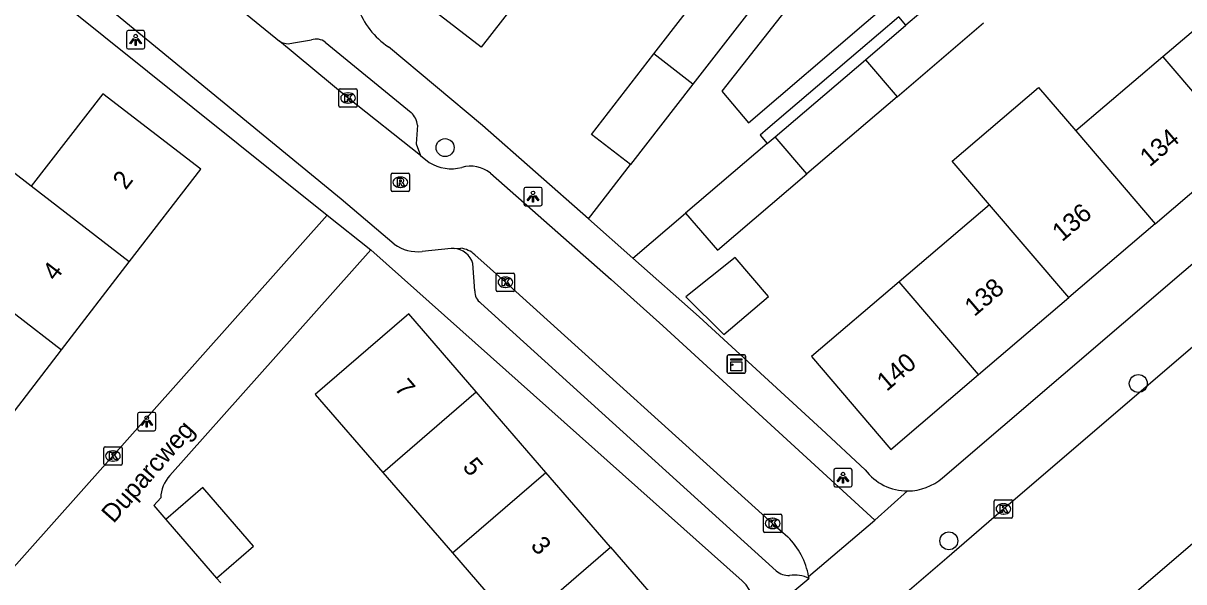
# Model space of a CAD drawing. Extents: x 159040 to 160094, y 381214 to 382518.
# Drawn here: x 159252.3 to 159315.4, y 381504.3 to 381534.7 of the extents above; entities that cross this region are included whole.
import ezdxf

# ---------------------------------------------------------------- set-up
doc = ezdxf.new("R2010")
doc.units = 0
for name, color, linetype in [('IMGEO_Boom', 7, 'Continuous'), ('IMGEO_Kast', 7, 'Continuous'), ('IMGEO_Kolk', 7, 'Continuous'), ('IMGEO_Lichtpunt', 7, 'Continuous'), ('IMGEO_Muur', 7, 'Continuous'), ('IMGEO_Openbare_ruimte_label', 7, 'Continuous'), ('IMGEO_Pand', 7, 'Continuous'), ('IMGEO_Pand_nummerreeks', 7, 'Continuous'), ('IMGEO_Rijbaan_lokaal_gesloten', 7, 'Continuous'), ('IMGEO_Rijbaan_lokaal_open', 7, 'Continuous'), ('IMGEO_Rioolput', 7, 'Continuous'), ('IMGEO_Voetpad_open', 7, 'Continuous')]:
    doc.layers.add(name, color=color, linetype=linetype)

msp = doc.modelspace()

# ---------------------------------------------------------------- linework, layer by layer
at = {"layer": 'IMGEO_Boom'}
for centre in [(159275.265, 381527.96), (159312.94, 381515.129), (159302.643, 381506.571)]:
    msp.add_circle(centre, 0.489, dxfattribs=at)
at = {"layer": 'IMGEO_Kast'}
for p, q in [((159290.594, 381515.762), (159290.594, 381516.603)), ((159290.594, 381516.603), (159290.594, 381515.762)), ((159290.669, 381516.687), (159291.51, 381516.687)), ((159291.51, 381516.687), (159290.669, 381516.687)), ((159291.594, 381516.612), (159291.594, 381515.771)), ((159291.594, 381515.771), (159291.594, 381516.612)), ((159291.519, 381515.687), (159290.678, 381515.687)), ((159290.678, 381515.687), (159291.519, 381515.687))]:
    msp.add_line(p, q, dxfattribs=at)
for points in [[(159290.789, 381516.477), (159291.389, 381516.477), (159291.389, 381516.392), (159290.789, 381516.392), (159290.789, 381516.477)], [(159290.789, 381516.302), (159291.389, 381516.302), (159291.389, 381515.813), (159290.789, 381515.813), (159290.789, 381516.302)]]:
    msp.add_lwpolyline(points, dxfattribs=at)
msp.add_circle((159290.873, 381516.151), 0.0377, dxfattribs=at)
for centre, start, end in [((159290.672, 381516.609), 92.4484, 184.28452), ((159290.672, 381516.609), 92.4484, 184.28452), ((159291.516, 381516.609), 2.4484, 94.28452), ((159291.516, 381516.609), 2.4484, 94.28452), ((159290.672, 381515.765), 182.4484, 274.28452), ((159290.672, 381515.765), 182.4484, 274.28452), ((159291.516, 381515.765), 272.4484, 4.28452), ((159291.516, 381515.765), 272.4484, 4.28452)]:
    msp.add_arc(centre, 0.0779, start, end, dxfattribs=at)
at = {"layer": 'IMGEO_Kolk'}
for p, q in [((159269.491, 381530.232), (159269.491, 381531.084)), ((159269.566, 381531.158), (159270.418, 381531.158)), ((159269.979, 381530.938), (159270.004, 381530.938)), ((159270.492, 381531.084), (159270.492, 381530.232)), ((159270.418, 381530.158), (159269.566, 381530.158)), ((159270.002, 381530.378), (159269.977, 381530.378)), ((159278.119, 381521.137), (159278.971, 381521.137)), ((159278.044, 381520.211), (159278.044, 381521.063)), ((159278.532, 381520.917), (159278.557, 381520.917)), ((159279.045, 381521.063), (159279.045, 381520.211)), ((159278.971, 381520.137), (159278.119, 381520.137)), ((159278.555, 381520.357), (159278.53, 381520.357)), ((159256.785, 381511.687), (159257.637, 381511.687)), ((159256.71, 381510.761), (159256.71, 381511.613)), ((159257.198, 381511.467), (159257.223, 381511.467)), ((159257.711, 381511.613), (159257.711, 381510.761)), ((159257.637, 381510.687), (159256.785, 381510.687)), ((159257.221, 381510.907), (159257.196, 381510.907)), ((159305.109, 381507.884), (159305.109, 381508.736)), ((159305.184, 381508.81), (159306.036, 381508.81)), ((159305.597, 381508.59), (159305.622, 381508.59)), ((159306.11, 381508.736), (159306.11, 381507.884)), ((159292.565, 381507.092), (159292.565, 381507.944)), ((159292.64, 381508.018), (159293.492, 381508.018)), ((159293.566, 381507.944), (159293.566, 381507.092)), ((159305.62, 381508.03), (159305.595, 381508.03)), ((159293.076, 381507.238), (159293.051, 381507.238)), ((159293.053, 381507.798), (159293.078, 381507.798)), ((159306.036, 381507.81), (159305.184, 381507.81)), ((159293.492, 381507.018), (159292.64, 381507.018))]:
    msp.add_line(p, q, dxfattribs=at)
for points in [[(159269.491, 381530.232), (159269.491, 381531.084)], [(159269.566, 381531.158), (159270.418, 381531.158)], [(159269.812, 381530.858), (159269.935, 381530.858), (159269.935, 381530.707), (159270.065, 381530.858), (159270.229, 381530.858), (159270.083, 381530.707), (159270.236, 381530.458), (159270.084, 381530.458), (159269.999, 381530.622), (159269.935, 381530.555), (159269.935, 381530.458), (159269.812, 381530.458), (159269.812, 381530.858)], [(159270.492, 381531.084), (159270.492, 381530.232)], [(159270.418, 381530.158), (159269.566, 381530.158)], [(159278.119, 381521.137), (159278.971, 381521.137)], [(159278.044, 381520.211), (159278.044, 381521.063)], [(159278.365, 381520.837), (159278.488, 381520.837), (159278.488, 381520.686), (159278.618, 381520.837), (159278.782, 381520.837), (159278.636, 381520.686), (159278.789, 381520.437), (159278.637, 381520.437), (159278.552, 381520.601), (159278.488, 381520.534), (159278.488, 381520.437), (159278.365, 381520.437), (159278.365, 381520.837)], [(159279.045, 381521.063), (159279.045, 381520.211)], [(159278.971, 381520.137), (159278.119, 381520.137)], [(159256.785, 381511.687), (159257.637, 381511.687)], [(159256.71, 381510.761), (159256.71, 381511.613)], [(159257.031, 381511.387), (159257.154, 381511.387), (159257.154, 381511.236), (159257.284, 381511.387), (159257.448, 381511.387), (159257.302, 381511.236), (159257.455, 381510.987), (159257.303, 381510.987), (159257.218, 381511.151), (159257.154, 381511.084), (159257.154, 381510.987), (159257.031, 381510.987), (159257.031, 381511.387)], [(159257.711, 381511.613), (159257.711, 381510.761)], [(159257.637, 381510.687), (159256.785, 381510.687)], [(159305.109, 381507.884), (159305.109, 381508.736)], [(159305.184, 381508.81), (159306.036, 381508.81)], [(159305.43, 381508.51), (159305.553, 381508.51), (159305.553, 381508.359), (159305.683, 381508.51), (159305.847, 381508.51), (159305.701, 381508.359), (159305.854, 381508.11), (159305.702, 381508.11), (159305.617, 381508.274), (159305.553, 381508.207), (159305.553, 381508.11), (159305.43, 381508.11), (159305.43, 381508.51)], [(159306.11, 381508.736), (159306.11, 381507.884)], [(159292.565, 381507.092), (159292.565, 381507.944)], [(159292.64, 381508.018), (159293.492, 381508.018)], [(159293.566, 381507.944), (159293.566, 381507.092)], [(159292.886, 381507.718), (159293.009, 381507.718), (159293.009, 381507.567), (159293.139, 381507.718), (159293.303, 381507.718), (159293.157, 381507.567), (159293.31, 381507.318), (159293.158, 381507.318), (159293.073, 381507.482), (159293.009, 381507.415), (159293.009, 381507.318), (159292.886, 381507.318), (159292.886, 381507.718)], [(159306.036, 381507.81), (159305.184, 381507.81)], [(159293.492, 381507.018), (159292.64, 381507.018)]]:
    msp.add_lwpolyline(points, dxfattribs=at)
for centre, start, end in [((159269.568, 381531.082), 91.55205, 178.44795), ((159269.568, 381531.082), 91.55205, 178.44795), ((159270.416, 381531.082), 1.55205, 88.44795), ((159270.416, 381531.082), 1.55205, 88.44795), ((159269.568, 381530.234), 181.55205, 268.44795), ((159269.568, 381530.234), 181.55205, 268.44795), ((159270.416, 381530.234), 271.55205, 358.44795), ((159270.416, 381530.234), 271.55205, 358.44795), ((159278.121, 381521.061), 91.55205, 178.44795), ((159278.121, 381521.061), 91.55205, 178.44795), ((159278.969, 381521.061), 1.55205, 88.44795), ((159278.969, 381521.061), 1.55205, 88.44795), ((159278.121, 381520.213), 181.55205, 268.44795), ((159278.121, 381520.213), 181.55205, 268.44795), ((159278.969, 381520.213), 271.55205, 358.44795), ((159278.969, 381520.213), 271.55205, 358.44795), ((159256.787, 381511.611), 91.55205, 178.44795), ((159256.787, 381511.611), 91.55205, 178.44795), ((159257.635, 381511.611), 1.55205, 88.44795), ((159257.635, 381511.611), 1.55205, 88.44795), ((159256.787, 381510.763), 181.55205, 268.44795), ((159256.787, 381510.763), 181.55205, 268.44795), ((159257.635, 381510.763), 271.55205, 358.44795), ((159257.635, 381510.763), 271.55205, 358.44795), ((159305.186, 381508.734), 91.55205, 178.44795), ((159305.186, 381508.734), 91.55205, 178.44795), ((159306.034, 381508.734), 1.55205, 88.44795), ((159306.034, 381508.734), 1.55205, 88.44795), ((159292.642, 381507.942), 91.55205, 178.44795), ((159292.642, 381507.942), 91.55205, 178.44795), ((159293.49, 381507.942), 1.55205, 88.44795), ((159293.49, 381507.942), 1.55205, 88.44795), ((159305.186, 381507.886), 181.55205, 268.44795), ((159305.186, 381507.886), 181.55205, 268.44795), ((159306.034, 381507.886), 271.55205, 358.44795), ((159306.034, 381507.886), 271.55205, 358.44795), ((159292.642, 381507.094), 181.55205, 268.44795), ((159292.642, 381507.094), 181.55205, 268.44795), ((159293.49, 381507.094), 271.55205, 358.44795), ((159293.49, 381507.094), 271.55205, 358.44795)]:
    msp.add_arc(centre, 0.0765, start, end, dxfattribs=at)
for centre, major_axis, ratio, start_param, end_param in [((159269.978, 381530.658), (-0.387, 0.002), 0.722429, 4.712389, 7.853982), ((159270.003, 381530.658), (-0.39, 0.002), 0.717154, 1.570796, 4.712389), ((159278.531, 381520.637), (-0.387, 0.002), 0.722429, 4.712389, 7.853982), ((159278.556, 381520.637), (-0.39, 0.002), 0.717154, 1.570796, 4.712389), ((159257.197, 381511.187), (-0.387, 0.002), 0.722429, 4.712389, 7.853982), ((159257.222, 381511.187), (-0.39, 0.002), 0.717154, 1.570796, 4.712389), ((159305.596, 381508.31), (-0.387, 0.002), 0.722429, 4.712389, 7.853982), ((159305.621, 381508.31), (-0.39, 0.002), 0.717154, 1.570796, 4.712389), ((159293.052, 381507.518), (-0.387, 0.002), 0.722429, 4.712389, 7.853982), ((159293.077, 381507.518), (-0.39, 0.002), 0.717154, 1.570796, 4.712389)]:
    msp.add_ellipse(centre, major_axis=major_axis, ratio=ratio, start_param=start_param, end_param=end_param, dxfattribs=at)
at = {"layer": 'IMGEO_Lichtpunt'}
for p, q in [((159257.949, 381534.229), (159257.949, 381533.422)), ((159257.949, 381534.229), (159257.949, 381533.422)), ((159258.851, 381534.324), (159258.043, 381534.324)), ((159258.851, 381534.324), (159258.043, 381534.324)), ((159258.945, 381533.422), (159258.945, 381534.229)), ((159258.945, 381533.422), (159258.945, 381534.229)), ((159258.043, 381533.328), (159258.851, 381533.328)), ((159258.043, 381533.328), (159258.851, 381533.328)), ((159279.545, 381525.697), (159279.545, 381524.89)), ((159279.545, 381525.697), (159279.545, 381524.89)), ((159280.447, 381525.792), (159279.639, 381525.792)), ((159280.447, 381525.792), (159279.639, 381525.792)), ((159280.541, 381524.89), (159280.541, 381525.697)), ((159280.541, 381524.89), (159280.541, 381525.697)), ((159279.639, 381524.796), (159280.447, 381524.796)), ((159279.639, 381524.796), (159280.447, 381524.796)), ((159259.451, 381513.56), (159258.643, 381513.56)), ((159259.451, 381513.56), (159258.643, 381513.56)), ((159258.549, 381513.465), (159258.549, 381512.658)), ((159258.549, 381513.465), (159258.549, 381512.658)), ((159259.545, 381512.658), (159259.545, 381513.465)), ((159259.545, 381512.658), (159259.545, 381513.465)), ((159258.643, 381512.564), (159259.451, 381512.564)), ((159258.643, 381512.564), (159259.451, 381512.564)), ((159296.389, 381510.408), (159296.389, 381509.601)), ((159296.389, 381510.408), (159296.389, 381509.601)), ((159297.291, 381510.503), (159296.483, 381510.503)), ((159297.291, 381510.503), (159296.483, 381510.503)), ((159297.385, 381509.601), (159297.385, 381510.408)), ((159297.385, 381509.601), (159297.385, 381510.408)), ((159296.483, 381509.507), (159297.291, 381509.507)), ((159296.483, 381509.507), (159297.291, 381509.507))]:
    msp.add_line(p, q, dxfattribs=at)
for points in [[(159258.323, 381533.893), (159258.362, 381533.865), (159258.174, 381533.603), (159258.136, 381533.63), (159258.323, 381533.893)], [(159258.425, 381533.845), (159258.472, 381533.845), (159258.472, 381533.523), (159258.425, 381533.523), (159258.425, 381533.845)], [(159258.535, 381533.865), (159258.573, 381533.892), (159258.76, 381533.63), (159258.721, 381533.602), (159258.535, 381533.865)], [(159279.919, 381525.361), (159279.958, 381525.333), (159279.77, 381525.071), (159279.732, 381525.098), (159279.919, 381525.361)], [(159280.021, 381525.313), (159280.068, 381525.313), (159280.068, 381524.991), (159280.021, 381524.991), (159280.021, 381525.313)], [(159280.131, 381525.333), (159280.169, 381525.36), (159280.356, 381525.098), (159280.317, 381525.07), (159280.131, 381525.333)], [(159258.923, 381513.129), (159258.962, 381513.101), (159258.774, 381512.839), (159258.736, 381512.866), (159258.923, 381513.129)], [(159259.025, 381513.081), (159259.072, 381513.081), (159259.072, 381512.759), (159259.025, 381512.759), (159259.025, 381513.081)], [(159259.135, 381513.101), (159259.173, 381513.128), (159259.36, 381512.866), (159259.321, 381512.838), (159259.135, 381513.101)], [(159296.763, 381510.072), (159296.802, 381510.044), (159296.614, 381509.782), (159296.576, 381509.809), (159296.763, 381510.072)], [(159296.865, 381510.024), (159296.912, 381510.024), (159296.912, 381509.702), (159296.865, 381509.702), (159296.865, 381510.024)], [(159296.975, 381510.044), (159297.013, 381510.071), (159297.2, 381509.809), (159297.161, 381509.781), (159296.975, 381510.044)]]:
    msp.add_lwpolyline(points, dxfattribs=at)
for centre in [(159258.448, 381534.027), (159280.044, 381525.495), (159259.048, 381513.263), (159296.888, 381510.206)]:
    msp.add_circle(centre, 0.0994, dxfattribs=at)
for centre, start, end in [((159258.043, 381534.229), 90, 180), ((159258.043, 381534.229), 90, 180), ((159258.851, 381534.229), 0, 90), ((159258.851, 381534.229), 0, 90), ((159258.043, 381533.422), 180, 270), ((159258.043, 381533.422), 180, 270), ((159258.851, 381533.422), 270, 0), ((159258.851, 381533.422), 270, 360), ((159279.639, 381525.697), 90, 180), ((159279.639, 381525.697), 90, 180), ((159280.447, 381525.697), 0, 90), ((159280.447, 381525.697), 0, 90), ((159279.639, 381524.89), 180, 270), ((159279.639, 381524.89), 180, 270), ((159280.447, 381524.89), 270, 0), ((159280.447, 381524.89), 270, 360), ((159258.643, 381513.465), 90, 180), ((159258.643, 381513.465), 90, 180), ((159259.451, 381513.465), 0, 90), ((159259.451, 381513.465), 0, 90), ((159258.643, 381512.658), 180, 270), ((159258.643, 381512.658), 180, 270), ((159259.451, 381512.658), 270, 0), ((159259.451, 381512.658), 270, 360), ((159296.483, 381510.408), 90, 180), ((159296.483, 381510.408), 90, 180), ((159297.291, 381510.408), 0, 90), ((159297.291, 381510.408), 0, 90), ((159296.483, 381509.601), 180, 270), ((159296.483, 381509.601), 180, 270), ((159297.291, 381509.601), 270, 0), ((159297.291, 381509.601), 270, 360)]:
    msp.add_arc(centre, 0.0946, start, end, dxfattribs=at)
at = {"layer": 'IMGEO_Muur'}
for points in [[(159289.064, 381518.753), (159295.726, 381512.647)], [(159265.175, 381515.602), (159260.305, 381510.124)]]:
    msp.add_lwpolyline(points, dxfattribs=at)
msp.add_arc((159261.692, 381508.849), 1.884, 137.41341, 178.33747, dxfattribs=at)
at = {"layer": 'IMGEO_Pand'}
for points in [[(159280.576, 381537.741), (159277.232, 381533.425), (159271.871, 381537.579), (159275.215, 381541.895)], [(159286.611, 381533.065), (159290.148, 381537.63)], [(159319.012, 381536.947), (159314.275, 381532.9)], [(159292.273, 381535.984), (159288.735, 381531.419)], [(159301.121, 381535.316), (159300.311, 381534.624)], [(159298.107, 381532.741), (159300.311, 381534.624)], [(159299.831, 381530.723), (159304.533, 381534.74)], [(159285.339, 381527.035), (159283.214, 381528.681), (159286.611, 381533.065)], [(159288.735, 381531.419), (159286.611, 381533.065)], [(159293.202, 381528.551), (159298.107, 381532.741)], [(159298.107, 381532.741), (159299.831, 381530.723)], [(159314.275, 381532.9), (159309.552, 381528.865)], [(159314.275, 381532.9), (159318.584, 381527.856)], [(159288.735, 381531.419), (159285.339, 381527.035)], [(159304.85, 381524.848), (159302.822, 381527.222), (159307.524, 381531.239), (159309.552, 381528.865)], [(159258.103, 381521.74), (159261.984, 381526.784), (159256.666, 381530.894), (159252.774, 381525.857)], [(159299.831, 381530.723), (159294.926, 381526.533)], [(159309.552, 381528.865), (159313.861, 381523.821)], [(159292.775, 381528.186), (159288.338, 381524.395)], [(159292.775, 381528.186), (159293.202, 381528.551)], [(159294.926, 381526.533), (159293.202, 381528.551)], [(159252.774, 381525.857), (159250.649, 381527.499), (159246.961, 381522.727)], [(159313.861, 381523.821), (159318.584, 381527.856)], [(159288.338, 381524.395), (159290.062, 381522.377), (159294.926, 381526.533)], [(159258.103, 381521.74), (159252.774, 381525.857)], [(159304.85, 381524.848), (159299.945, 381520.658)], [(159309.159, 381519.804), (159304.85, 381524.848)], [(159313.861, 381523.821), (159309.159, 381519.804)], [(159246.961, 381522.727), (159254.425, 381516.96)], [(159288.343, 381519.842), (159290.417, 381517.792), (159292.843, 381519.867), (159291.025, 381521.991), (159288.343, 381519.842)], [(159254.425, 381516.96), (159258.103, 381521.74)], [(159299.945, 381520.658), (159295.184, 381516.591), (159299.493, 381511.547), (159304.254, 381515.614)], [(159304.254, 381515.614), (159299.945, 381520.658)], [(159304.254, 381515.614), (159309.159, 381519.804)], [(159276.961, 381514.671), (159273.285, 381518.928), (159271.076, 381517.02), (159268.199, 381514.535), (159271.878, 381510.282)], [(159250.601, 381511.99), (159254.425, 381516.96)], [(159271.878, 381510.282), (159276.961, 381514.671)], [(159280.739, 381510.298), (159276.961, 381514.671)], [(159271.878, 381510.282), (159275.659, 381505.911)], [(159275.659, 381505.911), (159280.739, 381510.298)], [(159284.252, 381506.23), (159280.739, 381510.298)], [(159262.847, 381504.547), (159264.853, 381506.277), (159262.204, 381509.347), (159262.097, 381509.471), (159260.089, 381507.74)], [(159260.089, 381507.74), (159260.198, 381507.614), (159262.847, 381504.547)], [(159279.176, 381501.846), (159284.252, 381506.23)], [(159284.252, 381506.23), (159288.078, 381501.8), (159286.026, 381500), (159287.977, 381497.741)], [(159275.659, 381505.911), (159279.176, 381501.846)]]:
    msp.add_lwpolyline(points, dxfattribs=at)
at = {"layer": 'IMGEO_Rijbaan_lokaal_gesloten'}
for points in [[(159274.306, 381481.608), (159278.677, 381485.329), (159281.518, 381487.748), (159295.931, 381500), (159297.968, 381501.732), (159302.526, 381505.654), (159305.767, 381508.444), (159319.433, 381520.175), (159327.779, 381527.216)], [(159332.693, 381520.763), (159317.66, 381507.94), (159308.43, 381500), (159302.188, 381494.631), (159301.064, 381493.711)]]:
    msp.add_lwpolyline(points, dxfattribs=at)
at = {"layer": 'IMGEO_Rijbaan_lokaal_open'}
for points in [[(159272.501, 381522.717), (159269.617, 381525.152), (159256.706, 381535.766), (159248.2, 381542.427), (159242.969, 381546.354), (159239.339, 381549.072), (159238.362, 381549.804), (159230.284, 381555.722)], [(159258.426, 381540.166), (159259.958, 381538.894), (159266.069, 381533.916), (159266.264, 381533.753)], [(159273.92, 381527.538), (159269.992, 381530.657), (159266.264, 381533.753)], [(159273.92, 381527.538), (159274.407, 381527.151)], [(159277.726, 381526.565), (159284.284, 381520.792), (159287.093, 381518.26), (159298.627, 381507.7)], [(159275.749, 381522.476), (159275.602, 381522.47), (159274.026, 381522.318)], [(159275.749, 381522.476), (159276.122, 381522.482)], [(159276.873, 381522.136), (159278.546, 381520.639), (159293.067, 381507.518), (159293.886, 381506.79)], [(159295.023, 381504.635), (159298.627, 381507.7)]]:
    msp.add_lwpolyline(points, dxfattribs=at)
for centre, radius, start, end in [((159275.61, 381529.11), 2.299, 238.45292, 284.04987), ((159276.656, 381525.285), 1.668, 50.11514, 107.02465), ((159273.749, 381524.373), 2.074, 233.00276, 277.67292), ((159275.998, 381521.225), 1.263, 46.16167, 84.36548), ((159291.115, 381503.951), 3.967, 9.93387, 45.6993)]:
    msp.add_arc(centre, radius, start, end, dxfattribs=at)
at = {"layer": 'IMGEO_Rioolput'}
for p, q in [((159272.33, 381525.649), (159272.33, 381526.501)), ((159272.405, 381526.575), (159273.257, 381526.575)), ((159272.818, 381526.355), (159272.843, 381526.355)), ((159273.331, 381526.501), (159273.331, 381525.649)), ((159273.257, 381525.575), (159272.405, 381525.575)), ((159272.841, 381525.795), (159272.816, 381525.795))]:
    msp.add_line(p, q, dxfattribs=at)
for points in [[(159272.33, 381525.649), (159272.33, 381526.501)], [(159272.405, 381526.575), (159273.257, 381526.575)], [(159272.919, 381526.273), (159272.667, 381526.275), (159272.667, 381525.875)], [(159272.845, 381526.194), (159272.791, 381526.194), (159272.791, 381526.113)], [(159273.331, 381526.501), (159273.331, 381525.649)], [(159273.257, 381525.575), (159272.405, 381525.575)], [(159272.667, 381525.875), (159272.791, 381525.875), (159272.791, 381526.037), (159272.802, 381526.037)], [(159272.791, 381526.113), (159272.843, 381526.113)], [(159272.849, 381526.008), (159272.92, 381525.875), (159273.06, 381525.875), (159272.995, 381526.001)]]:
    msp.add_lwpolyline(points, dxfattribs=at)
for centre, radius, start, end in [((159272.407, 381526.499), 0.0765, 91.55205, 178.44795), ((159272.407, 381526.499), 0.0765, 91.55205, 178.44795), ((159272.851, 381526.098), 0.0964, 77.00612, 93.18647), ((159272.865, 381526.155), 0.0378, 276.66336, 79.67722), ((159272.918, 381526.163), 0.109, 350.36119, 89.41601), ((159273.255, 381526.499), 0.0765, 1.55205, 88.44795), ((159273.255, 381526.499), 0.0765, 1.55205, 88.44795), ((159272.407, 381525.651), 0.0765, 181.55205, 268.44795), ((159272.407, 381525.651), 0.0765, 181.55205, 268.44795), ((159272.801, 381525.984), 0.0533, 26.02933, 88.69889), ((159272.827, 381526.302), 0.19, 274.7715, 282.96867), ((159272.916, 381526.163), 0.112, 277.58423, 350.98172), ((159272.9, 381525.948), 0.108, 29.51342, 73.79051), ((159273.255, 381525.651), 0.0765, 271.55205, 358.44795), ((159273.255, 381525.651), 0.0765, 271.55205, 358.44795)]:
    msp.add_arc(centre, radius, start, end, dxfattribs=at)
for centre, major_axis, ratio, start_param, end_param in [((159272.817, 381526.075), (-0.387, 0.002), 0.722429, 4.712389, 7.853982), ((159272.842, 381526.075), (-0.39, 0.002), 0.717154, 1.570796, 4.712389)]:
    msp.add_ellipse(centre, major_axis=major_axis, ratio=ratio, start_param=start_param, end_param=end_param, dxfattribs=at)
at = {"layer": 'IMGEO_Voetpad_open'}
for points in [[(159290.297, 381531.025), (159291.758, 381529.315), (159298.155, 381534.78), (159309.155, 381544.179), (159314.868, 381549.06), (159308.694, 381554.412), (159290.297, 381531.025)], [(159302.294, 381510.002), (159341.644, 381543.745), (159349.696, 381550.65)], [(159246.942, 381541.865), (159268.86, 381524.286)], [(159300.311, 381534.624), (159299.921, 381535.08), (159297.717, 381533.197), (159292.812, 381529.007), (159292.385, 381528.642), (159292.775, 381528.186)], [(159267.026, 381533.659), (159268.004, 381533.816)], [(159268.747, 381533.696), (159273.421, 381529.877)], [(159283.05, 381524.08), (159277.302, 381529.172), (159272.188, 381533.437)], [(159273.765, 381529.174), (159273.694, 381528.174), (159273.92, 381527.538)], [(159283.05, 381524.08), (159285.339, 381527.035)], [(159268.86, 381524.286), (159247.238, 381500), (159242.769, 381494.981)], [(159268.86, 381524.286), (159271.223, 381522.405)], [(159285.465, 381521.941), (159288.338, 381524.395)], [(159285.465, 381521.941), (159283.05, 381524.08)], [(159271.223, 381522.405), (159265.175, 381515.602), (159260.305, 381510.124)], [(159271.223, 381522.405), (159291.411, 381504.397)], [(159298.097, 381510.434), (159295.726, 381512.647), (159289.064, 381518.753), (159285.465, 381521.941)], [(159276.875, 381520.175), (159276.774, 381521.65)], [(159293.257, 381504.947), (159277.208, 381519.502)], [(159298.627, 381507.7), (159300.403, 381509.286)], [(159259.809, 381508.904), (159259.44, 381508.492), (159260.089, 381507.74)], [(159262.847, 381504.547), (159263.069, 381504.29)], [(159292.222, 381502.192), (159295.042, 381504.532)], [(159295.023, 381504.635), (159295.042, 381504.532)]]:
    msp.add_lwpolyline(points, dxfattribs=at)
for centre, radius, start, end in [((159274.669, 381537.091), 4.417, 199.93641, 235.82464), ((159266.741, 381534.487), 0.875, 236.95134, 288.98376), ((159268.266, 381533.077), 0.784, 52.12982, 109.52125), ((159272.535, 381529.008), 1.242, 7.70104, 44.44687), ((159275.658, 381521.314), 1.166, 16.76278, 85.50976), ((159277.67, 381520.15), 0.796, 178.17306, 234.47929), ((159300.394, 381512.159), 2.873, 216.89542, 270.17342), ((159261.692, 381508.849), 1.884, 137.41341, 178.33747), ((159300.396, 381512.16), 2.874, 270.14238, 311.33452), ((159293.977, 381505.784), 1.104, 229.29103, 270.57922), ((159289.534, 381502.455), 2.701, 354.41383, 45.97326), ((159294.28, 381502.931), 1.773, 64.54187, 99.47199)]:
    msp.add_arc(centre, radius, start, end, dxfattribs=at)

# ---------------------------------------------------------------- texts
at = {"layer": 'IMGEO_Openbare_ruimte_label'}
msp.add_text('Duparcweg', height=1, rotation=48.69008, dxfattribs=at).set_placement((159257.244, 381507.484))
at = {"layer": 'IMGEO_Pand_nummerreeks'}
for s, rotation, p in [('134', 40.50711, (159313.558, 381526.877)), ('2', 52.42407, (159257.907, 381525.618)), ('136', 40.50812, (159308.792, 381522.805)), ('4', 52.42407, (159254.088, 381520.654)), ('138', 40.50711, (159304.029, 381518.737)), ('140', 40.50711, (159299.263, 381514.666)), ('7', 310.8173, (159272.471, 381514.85)), ('5', 310.8163, (159276.17, 381510.569)), ('3', 310.8163, (159279.868, 381506.287))]:
    msp.add_text(s, height=1, rotation=rotation, dxfattribs=at).set_placement(p)

doc.saveas('drawing.dxf')
